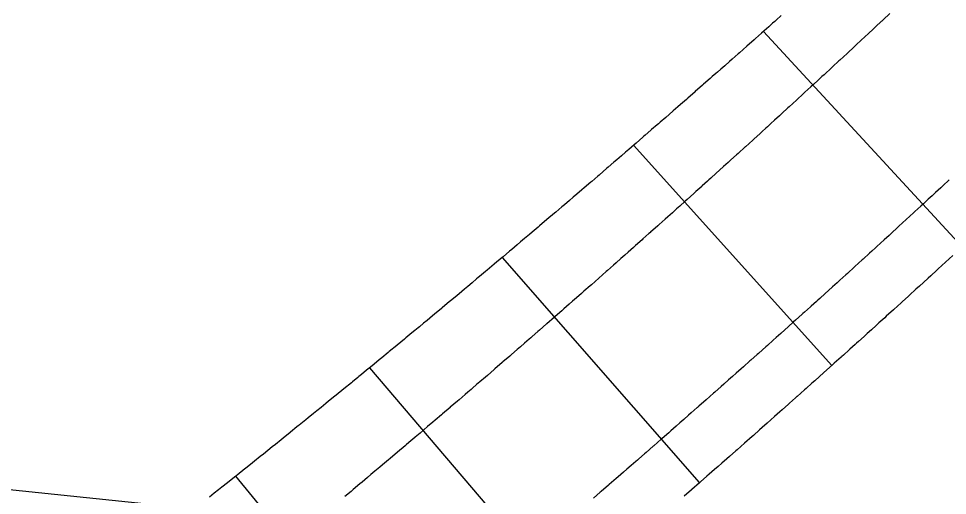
# Model space of a CAD drawing. Extents: x 2145147 to 2158018, y 137519 to 148068.
# Drawn here: x 2149836.3 to 2149916.4, y 143334 to 143375.2 of the extents above; entities that cross this region are included whole.
import ezdxf

# ---------------------------------------------------------------- set-up
doc = ezdxf.new("R2010")
doc.units = 0
for name, color, linetype in [('PR_Align_Service_C_Leader', 7, 'Continuous'), ('PR_Joint_Contraction', 7, 'Continuous'), ('PR_Joint_Isolation', 7, 'Continuous'), ('PR_Joint_Long', 7, 'Continuous'), ('PR_Road_Concrete', 7, 'Continuous')]:
    doc.layers.add(name, color=color, linetype=linetype)

msp = doc.modelspace()

# ---------------------------------------------------------------- linework, layer by layer
at = {"layer": 'PR_Align_Service_C_Leader'}
msp.add_lwpolyline([(2149858.151, 143332.151), (2149826.935, 143335.418), (2149798.151, 143316.453)], dxfattribs=at)
at = {"layer": 'PR_Joint_Contraction'}
for p, q in [((2149917.675, 143355.496), (2149900.525, 143374.086)), ((2149906.419, 143345.247), (2149889.332, 143364.263)), ((2149895.03, 143335.147), (2149878.013, 143354.59)), ((2149883.51, 143325.197), (2149866.572, 143345.068))]:
    msp.add_line(p, q, dxfattribs=at)
at = {"layer": 'PR_Joint_Isolation'}
msp.add_line((2149871.861, 143315.398), (2149855.01, 143335.699), dxfattribs=at)
at = {"layer": 'PR_Joint_Long'}
for points in [[(2149911.429, 143375.633), (2149910.856, 143375.096), (2149910.737, 143374.985), (2149910.7, 143374.951), (2149910.235, 143374.516), (2149909.971, 143374.269), (2149909.614, 143373.935), (2149909.241, 143373.587), (2149908.992, 143373.356), (2149908.51, 143372.907), (2149908.37, 143372.777), (2149907.779, 143372.227), (2149907.748, 143372.198), (2149907.124, 143371.619), (2149907.048, 143371.548), (2149906.501, 143371.041), (2149906.316, 143370.87), (2149905.877, 143370.464), (2149905.759, 143370.354), (2149905.583, 143370.192), (2149905.253, 143369.887), (2149904.849, 143369.514), (2149904.628, 143369.31), (2149904.115, 143368.838), (2149904.003, 143368.734), (2149903.381, 143368.162), (2149903.378, 143368.159), (2149902.751, 143367.583), (2149902.646, 143367.487), (2149902.125, 143367.009), (2149901.91, 143366.812), (2149901.498, 143366.434), (2149901.174, 143366.138), (2149900.871, 143365.861), (2149900.753, 143365.753), (2149900.437, 143365.464), (2149900.243, 143365.288), (2149899.699, 143364.791), (2149899.615, 143364.715), (2149898.986, 143364.142), (2149898.962, 143364.12), (2149898.357, 143363.57), (2149898.223, 143363.448), (2149897.728, 143362.999), (2149897.483, 143362.777), (2149897.098, 143362.428), (2149896.744, 143362.107), (2149896.468, 143361.858), (2149896.003, 143361.437), (2149895.837, 143361.287), (2149895.721, 143361.182), (2149895.262, 143360.768), (2149895.206, 143360.718), (2149894.71, 143360.27), (2149894.575, 143360.149), (2149894.521, 143360.1), (2149893.943, 143359.58), (2149893.778, 143359.433), (2149893.31, 143359.012), (2149893.036, 143358.766), (2149892.678, 143358.445), (2149892.292, 143358.099), (2149892.044, 143357.877), (2149891.548, 143357.433), (2149891.411, 143357.311), (2149890.804, 143356.768), (2149890.777, 143356.744), (2149890.661, 143356.641), (2149890.142, 143356.178), (2149890.059, 143356.104), (2149889.507, 143355.613), (2149889.313, 143355.441), (2149888.872, 143355.048), (2149888.567, 143354.777), (2149888.236, 143354.484), (2149887.82, 143354.115), (2149887.6, 143353.92), (2149887.073, 143353.453), (2149886.964, 143353.357), (2149886.326, 143352.794), (2149886.325, 143352.792), (2149885.689, 143352.231), (2149885.576, 143352.132), (2149885.574, 143352.13), (2149885.051, 143351.669), (2149884.827, 143351.472), (2149884.413, 143351.108), (2149884.077, 143350.813), (2149883.774, 143350.547), (2149883.327, 143350.154), (2149883.135, 143349.986), (2149882.576, 143349.496), (2149882.496, 143349.426), (2149881.856, 143348.866), (2149881.825, 143348.84), (2149881.215, 143348.307), (2149881.073, 143348.183), (2149880.575, 143347.749), (2149880.461, 143347.649), (2149880.32, 143347.527), (2149879.934, 143347.19), (2149879.567, 143346.872), (2149879.292, 143346.633), (2149878.813, 143346.217), (2149878.65, 143346.076), (2149878.059, 143345.563), (2149878.008, 143345.519), (2149877.365, 143344.962), (2149877.305, 143344.91), (2149876.722, 143344.407), (2149876.549, 143344.258), (2149876.078, 143343.851), (2149875.793, 143343.606), (2149875.434, 143343.296), (2149875.321, 143343.199), (2149875.036, 143342.954), (2149874.79, 143342.742), (2149874.279, 143342.304), (2149874.145, 143342.188), (2149873.521, 143341.654), (2149873.5, 143341.635), (2149872.853, 143341.082), (2149872.763, 143341.005), (2149872.207, 143340.529), (2149872.005, 143340.356), (2149871.561, 143339.977), (2149871.245, 143339.708), (2149870.914, 143339.426), (2149870.485, 143339.061), (2149870.267, 143338.875), (2149870.155, 143338.78), (2149869.724, 143338.414), (2149869.619, 143338.325), (2149868.971, 143337.774), (2149868.964, 143337.768), (2149868.322, 143337.225), (2149868.202, 143337.123), (2149867.673, 143336.676), (2149867.44, 143336.478), (2149867.024, 143336.127), (2149866.677, 143335.834), (2149866.374, 143335.579), (2149865.913, 143335.191), (2149865.724, 143335.032), (2149865.149, 143334.548), (2149865.073, 143334.484), (2149864.963, 143334.391), (2149864.422, 143333.937)], [(2149916.567, 143361.283), (2149916.016, 143360.771), (2149915.827, 143360.596), (2149915.384, 143360.187), (2149915.263, 143360.075), (2149915.085, 143359.91), (2149914.751, 143359.602), (2149914.344, 143359.226), (2149914.118, 143359.018), (2149913.601, 143358.541), (2149913.485, 143358.434), (2149912.858, 143357.857), (2149912.851, 143357.851), (2149912.221, 143357.272), (2149912.112, 143357.171), (2149911.586, 143356.689), (2149911.367, 143356.489), (2149910.951, 143356.108), (2149910.623, 143355.807), (2149910.316, 143355.527), (2149910.196, 143355.417), (2149909.877, 143355.126), (2149909.68, 143354.946), (2149909.131, 143354.446), (2149909.043, 143354.365), (2149908.41, 143353.789), (2149908.381, 143353.763), (2149907.773, 143353.209), (2149907.634, 143353.084), (2149907.135, 143352.631), (2149906.887, 143352.405), (2149906.497, 143352.052), (2149906.138, 143351.727), (2149905.859, 143351.474), (2149905.389, 143351.05), (2149905.221, 143350.898), (2149905.102, 143350.79), (2149904.64, 143350.373), (2149904.581, 143350.32), (2149904.08, 143349.869), (2149903.943, 143349.745), (2149903.887, 143349.694), (2149903.304, 143349.17), (2149903.136, 143349.019), (2149902.663, 143348.595), (2149902.385, 143348.345), (2149902.022, 143348.02), (2149901.633, 143347.671), (2149901.381, 143347.445), (2149900.88, 143346.997), (2149900.739, 143346.871), (2149900.127, 143346.325), (2149900.098, 143346.299), (2149899.98, 143346.193), (2149899.457, 143345.727), (2149899.37, 143345.65), (2149898.814, 143345.155), (2149898.616, 143344.978), (2149898.171, 143344.582), (2149897.861, 143344.308), (2149897.526, 143344.011), (2149897.106, 143343.638), (2149896.882, 143343.439), (2149896.35, 143342.968), (2149896.237, 143342.869), (2149895.595, 143342.301), (2149895.59, 143342.297), (2149894.95, 143341.732), (2149894.834, 143341.63), (2149894.831, 143341.627), (2149894.304, 143341.162), (2149894.075, 143340.961), (2149893.657, 143340.594), (2149893.317, 143340.295), (2149893.01, 143340.025), (2149892.558, 143339.629), (2149892.362, 143339.457), (2149891.799, 143338.963), (2149891.715, 143338.89), (2149891.07, 143338.326), (2149891.035, 143338.296), (2149890.421, 143337.76), (2149890.275, 143337.632), (2149889.773, 143337.194), (2149889.656, 143337.092), (2149889.513, 143336.968), (2149889.123, 143336.628), (2149888.752, 143336.306), (2149888.473, 143336.063), (2149887.989, 143335.644), (2149887.822, 143335.498), (2149887.226, 143334.982), (2149887.171, 143334.935), (2149886.524, 143334.374), (2149886.46, 143334.319), (2149885.872, 143333.811)]]:
    msp.add_lwpolyline(points, dxfattribs=at)
at = {"layer": 'PR_Road_Concrete'}
for points in [[(2149902.066, 143375.459), (2149901.623, 143375.063), (2149901.503, 143374.956), (2149901.325, 143374.798), (2149900.991, 143374.501), (2149900.583, 143374.138), (2149900.36, 143373.939), (2149899.841, 143373.478), (2149899.727, 143373.377), (2149899.098, 143372.819), (2149899.095, 143372.816), (2149898.462, 143372.256), (2149898.355, 143372.161), (2149897.828, 143371.696), (2149897.611, 143371.504), (2149897.195, 143371.136), (2149896.867, 143370.847), (2149896.56, 143370.577), (2149896.441, 143370.472), (2149896.122, 143370.191), (2149895.926, 143370.018), (2149895.376, 143369.535), (2149895.291, 143369.46), (2149894.655, 143368.902), (2149894.63, 143368.88), (2149894.019, 143368.345), (2149893.883, 143368.226), (2149893.383, 143367.788), (2149893.136, 143367.572), (2149892.746, 143367.232), (2149892.388, 143366.919), (2149892.109, 143366.676), (2149891.639, 143366.267), (2149891.472, 143366.121), (2149891.354, 143366.019), (2149890.891, 143365.615), (2149890.834, 143365.566), (2149890.332, 143365.13), (2149890.196, 143365.012), (2149890.141, 143364.965), (2149889.557, 143364.458), (2149889.391, 143364.314), (2149888.918, 143363.905), (2149888.64, 143363.665), (2149888.278, 143363.352), (2149887.889, 143363.016), (2149887.639, 143362.8), (2149887.137, 143362.368), (2149886.998, 143362.248), (2149886.385, 143361.72), (2149886.358, 143361.696), (2149886.241, 143361.596), (2149885.717, 143361.145), (2149885.632, 143361.073), (2149885.075, 143360.595), (2149884.879, 143360.427), (2149884.433, 143360.045), (2149884.125, 143359.781), (2149883.791, 143359.495), (2149883.37, 143359.136), (2149883.148, 143358.946), (2149882.615, 143358.492), (2149882.505, 143358.398), (2149881.862, 143357.85), (2149881.86, 143357.848), (2149881.218, 143357.302), (2149881.104, 143357.205), (2149881.102, 143357.204), (2149880.573, 143356.755), (2149880.347, 143356.563), (2149879.929, 143356.209), (2149879.59, 143355.922), (2149879.284, 143355.663), (2149878.832, 143355.281), (2149878.638, 143355.117), (2149878.073, 143354.64), (2149877.992, 143354.572), (2149877.346, 143354.027), (2149877.315, 143354.001), (2149876.699, 143353.483), (2149876.555, 143353.362), (2149876.052, 143352.94), (2149875.937, 143352.843), (2149875.795, 143352.724), (2149875.405, 143352.396), (2149875.035, 143352.086), (2149874.757, 143351.854), (2149874.274, 143351.449), (2149874.109, 143351.312), (2149873.512, 143350.813), (2149873.46, 143350.77), (2149872.811, 143350.229), (2149872.75, 143350.178), (2149872.162, 143349.688), (2149871.987, 143349.543), (2149871.512, 143349.148), (2149871.224, 143348.909), (2149870.862, 143348.608), (2149870.747, 143348.513), (2149870.46, 143348.275), (2149870.211, 143348.069), (2149869.696, 143347.642), (2149869.56, 143347.53), (2149868.931, 143347.01), (2149868.909, 143346.992), (2149868.257, 143346.454), (2149868.165, 143346.379), (2149867.605, 143345.917), (2149867.4, 143345.748), (2149866.952, 143345.38), (2149866.633, 143345.118), (2149866.299, 143344.844), (2149865.866, 143344.489), (2149865.646, 143344.308), (2149865.533, 143344.215), (2149865.098, 143343.86), (2149864.992, 143343.773), (2149864.338, 143343.238), (2149864.33, 143343.232), (2149863.683, 143342.704), (2149863.562, 143342.604), (2149863.028, 143342.17), (2149862.793, 143341.978), (2149862.373, 143341.636), (2149862.023, 143341.352), (2149861.717, 143341.104), (2149861.253, 143340.726), (2149861.061, 143340.571), (2149860.482, 143340.102), (2149860.405, 143340.039), (2149860.293, 143339.949), (2149859.748, 143339.508), (2149859.711, 143339.478), (2149859.091, 143338.977), (2149858.939, 143338.854), (2149858.433, 143338.447), (2149858.166, 143338.232), (2149857.775, 143337.917), (2149857.394, 143337.61), (2149857.117, 143337.388), (2149856.62, 143336.989), (2149856.458, 143336.859), (2149855.846, 143336.368), (2149855.799, 143336.33), (2149855.14, 143335.803), (2149855.072, 143335.748), (2149855.029, 143335.714), (2149855.01, 143335.699), (2149855.01, 143335.699), (2149854.48, 143335.275), (2149854.297, 143335.129), (2149853.819, 143334.748), (2149853.521, 143334.511), (2149853.159, 143334.222), (2149852.745, 143333.893)], [(2149916.873, 143354.757), (2149916.241, 143354.175), (2149916.237, 143354.172), (2149915.601, 143353.587), (2149915.494, 143353.489), (2149914.964, 143353.003), (2149914.746, 143352.803), (2149914.327, 143352.419), (2149913.997, 143352.118), (2149913.689, 143351.836), (2149913.57, 143351.727), (2149913.248, 143351.433), (2149913.051, 143351.253), (2149912.498, 143350.749), (2149912.412, 143350.671), (2149911.773, 143350.089), (2149911.748, 143350.066), (2149911.134, 143349.508), (2149910.997, 143349.383), (2149910.494, 143348.927), (2149910.245, 143348.701), (2149909.854, 143348.346), (2149909.493, 143348.02), (2149909.213, 143347.766), (2149908.741, 143347.339), (2149908.572, 143347.187), (2149908.453, 143347.08), (2149907.987, 143346.659), (2149907.93, 143346.608), (2149907.426, 143346.153), (2149907.288, 143346.029), (2149907.233, 143345.98), (2149906.646, 143345.451), (2149906.479, 143345.301), (2149906.003, 143344.874), (2149905.724, 143344.623), (2149905.36, 143344.297), (2149904.968, 143343.946), (2149904.716, 143343.72), (2149904.212, 143343.269), (2149904.072, 143343.144), (2149903.455, 143342.593), (2149903.427, 143342.568), (2149903.31, 143342.463), (2149902.782, 143341.993), (2149902.698, 143341.918), (2149902.137, 143341.418), (2149901.939, 143341.243), (2149901.491, 143340.844), (2149901.181, 143340.569), (2149900.845, 143340.27), (2149900.422, 143339.895), (2149900.198, 143339.697), (2149899.662, 143339.223), (2149899.551, 143339.124), (2149898.903, 143338.552), (2149898.901, 143338.55), (2149898.255, 143337.98), (2149898.14, 143337.879), (2149898.138, 143337.877), (2149897.607, 143337.409), (2149897.379, 143337.208), (2149896.958, 143336.838), (2149896.617, 143336.538), (2149896.309, 143336.268), (2149895.854, 143335.869), (2149895.659, 143335.698), (2149895.091, 143335.2), (2149895.009, 143335.128), (2149894.358, 143334.56), (2149894.327, 143334.532), (2149893.707, 143333.991)]]:
    msp.add_lwpolyline(points, dxfattribs=at)

doc.saveas('drawing.dxf')
